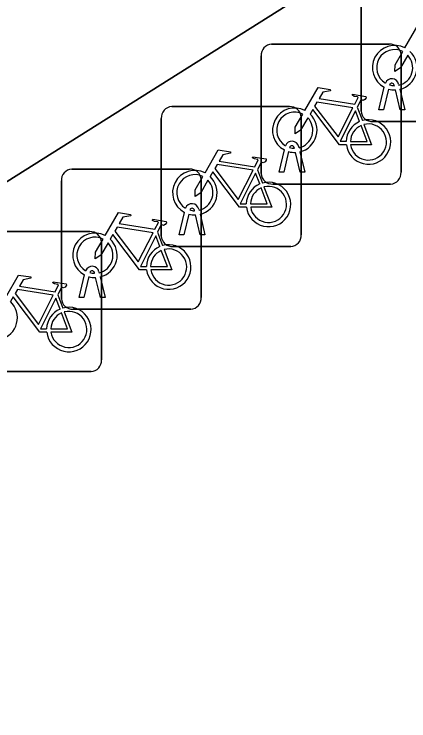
# Model space of a CAD drawing. Extents: x 159279 to 160377, y 384531 to 385888.
# Drawn here: x 160160.37 to 160163.19, y 384943.23 to 384948.28 of the extents above; entities that cross this region are included whole.
import ezdxf

# ---------------------------------------------------------------- set-up
doc = ezdxf.new("R2010")
doc.units = 0
for name, color, linetype in [('IMGEO_Fietsenrek', 7, 'Continuous'), ('IMGEO_Pand', 7, 'Continuous'), ('IMGEO_Voetpad_open', 7, 'Continuous')]:
    doc.layers.add(name, color=color, linetype=linetype)

msp = doc.modelspace()

# ---------------------------------------------------------------- linework, layer by layer
at = {"layer": 'IMGEO_Fietsenrek'}
for p, q in [((160162.8535, 384947.5899), (160162.8535, 384948.4308)), ((160162.8535, 384948.4308), (160162.8535, 384947.5899)), ((160162.2139, 384948.0675), (160163.0548, 384948.0675)), ((160163.0548, 384948.0675), (160162.2139, 384948.0675)), ((160162.1395, 384947.1429), (160162.1395, 384947.9838)), ((160162.1395, 384947.9838), (160162.1395, 384947.1429)), ((160163.1385, 384947.9931), (160163.1385, 384947.1522)), ((160163.1385, 384947.1522), (160163.1385, 384947.9931)), ((160163.1216, 384947.7824), (160163.1234, 384947.7745)), ((160162.9805, 384947.5993), (160163.0188, 384947.7593)), ((160163.0492, 384947.7471), (160163.0139, 384947.5993)), ((160163.0909, 384947.7709), (160163.0899, 384947.7752)), ((160163.132, 384947.5993), (160163.0981, 384947.741)), ((160163.1304, 384947.7453), (160163.1654, 384947.5993)), ((160161.4999, 384947.6215), (160162.3408, 384947.6215)), ((160162.3408, 384947.6215), (160161.4999, 384947.6215)), ((160162.8262, 384947.6172), (160162.8625, 384947.522)), ((160163.0139, 384947.5993), (160162.9805, 384947.5993)), ((160163.1654, 384947.5993), (160163.132, 384947.5993)), ((160161.4255, 384946.6969), (160161.4255, 384947.5378)), ((160161.4255, 384947.5378), (160161.4255, 384946.6969)), ((160162.4245, 384947.5471), (160162.4245, 384946.7062)), ((160162.4245, 384946.7062), (160162.4245, 384947.5471)), ((160163.7781, 384947.5155), (160162.9372, 384947.5155)), ((160162.9372, 384947.5155), (160163.7781, 384947.5155)), ((160162.3769, 384947.3239), (160162.3759, 384947.3282)), ((160162.4076, 384947.3354), (160162.4094, 384947.3275)), ((160162.2665, 384947.1523), (160162.3048, 384947.3123)), ((160162.3352, 384947.3001), (160162.2999, 384947.1523)), ((160162.418, 384947.1523), (160162.3841, 384947.294)), ((160162.4164, 384947.2983), (160162.4514, 384947.1523)), ((160160.7859, 384947.1745), (160161.6268, 384947.1745)), ((160161.6268, 384947.1745), (160160.7859, 384947.1745)), ((160162.1122, 384947.1712), (160162.1485, 384947.076)), ((160162.2999, 384947.1523), (160162.2665, 384947.1523)), ((160162.4514, 384947.1523), (160162.418, 384947.1523)), ((160160.7115, 384946.2499), (160160.7115, 384947.0908)), ((160160.7115, 384947.0908), (160160.7115, 384946.2499)), ((160161.7105, 384947.1001), (160161.7105, 384946.2592)), ((160161.7105, 384946.2592), (160161.7105, 384947.1001)), ((160163.0641, 384947.0685), (160162.2232, 384947.0685)), ((160162.2232, 384947.0685), (160163.0641, 384947.0685)), ((160161.6629, 384946.8779), (160161.6619, 384946.8822)), ((160161.6936, 384946.8894), (160161.6954, 384946.8815)), ((160161.5525, 384946.7063), (160161.5908, 384946.8663)), ((160161.6212, 384946.8541), (160161.5859, 384946.7063)), ((160161.704, 384946.7063), (160161.6701, 384946.848)), ((160161.7024, 384946.8523), (160161.7374, 384946.7063)), ((160160.0729, 384946.7285), (160160.9138, 384946.7285)), ((160160.9138, 384946.7285), (160160.0729, 384946.7285)), ((160161.3982, 384946.7242), (160161.4345, 384946.629)), ((160161.5859, 384946.7063), (160161.5525, 384946.7063)), ((160161.7374, 384946.7063), (160161.704, 384946.7063)), ((160160.9975, 384946.6541), (160160.9975, 384945.8132)), ((160160.9975, 384945.8132), (160160.9975, 384946.6541)), ((160162.3501, 384946.6225), (160161.5092, 384946.6225)), ((160161.5092, 384946.6225), (160162.3501, 384946.6225)), ((160160.8385, 384946.2593), (160160.8768, 384946.4193)), ((160160.9489, 384946.4309), (160160.9479, 384946.4352)), ((160160.9796, 384946.4424), (160160.9814, 384946.4345)), ((160160.9072, 384946.4071), (160160.8719, 384946.2593)), ((160160.99, 384946.2593), (160160.9561, 384946.401)), ((160160.9884, 384946.4053), (160161.0234, 384946.2593)), ((160160.6852, 384946.2782), (160160.7215, 384946.183)), ((160160.8719, 384946.2593), (160160.8385, 384946.2593)), ((160161.0234, 384946.2593), (160160.99, 384946.2593)), ((160161.6361, 384946.1755), (160160.7952, 384946.1755)), ((160160.7952, 384946.1755), (160161.6361, 384946.1755)), ((160160.9231, 384945.7295), (160160.0822, 384945.7295)), ((160160.0822, 384945.7295), (160160.9231, 384945.7295))]:
    msp.add_line(p, q, dxfattribs=at)
for points in [[(160163.1661, 384948.0412), (160163.2608, 384948.2047), (160163.347, 384948.1909), (160163.3487, 384948.1822), (160163.2926, 384948.1713), (160163.2664, 384948.126), (160163.5216, 384948.0852)], [(160163.1868, 384947.9887), (160163.1352, 384947.8995), (160163.0953, 384947.8735), (160163.0965, 384947.921), (160163.151, 384948.0152)], [(160162.4521, 384947.5942), (160162.5468, 384947.7577), (160162.633, 384947.7439), (160162.6347, 384947.7352), (160162.5786, 384947.7243), (160162.5524, 384947.679), (160162.8076, 384947.6382)], [(160162.8076, 384947.6382), (160162.8326, 384947.687), (160162.8275, 384947.691), (160162.8043, 384947.6947), (160162.7916, 384947.7022), (160162.7906, 384947.7053), (160162.7928, 384947.7099), (160162.8876, 384947.6948), (160162.8899, 384947.6845), (160162.8805, 384947.6721), (160162.8681, 384947.6657), (160162.8536, 384947.6719), (160162.8262, 384947.6172)], [(160162.7947, 384947.613), (160162.5379, 384947.654), (160162.5212, 384947.6252), (160162.6882, 384947.4049), (160162.7947, 384947.613)], [(160162.7478, 384947.3495), (160162.6981, 384947.3496), (160162.5074, 384947.6013), (160162.4884, 384947.5685)], [(160162.8427, 384947.515), (160162.8134, 384947.5918), (160162.704, 384947.3737), (160162.7467, 384947.3736)], [(160162.4728, 384947.5417), (160162.4212, 384947.4525), (160162.3813, 384947.4265), (160162.3825, 384947.474), (160162.437, 384947.5682)], [(160162.7767, 384947.3735), (160162.8966, 384947.3733), (160162.8534, 384947.4869)], [(160162.8732, 384947.4938), (160162.9282, 384947.3492), (160162.7781, 384947.3495)], [(160161.7381, 384947.1482), (160161.8328, 384947.3117), (160161.919, 384947.2979), (160161.9207, 384947.2892), (160161.8646, 384947.2783), (160161.8384, 384947.233), (160162.0936, 384947.1922)], [(160162.0936, 384947.1922), (160162.1186, 384947.241), (160162.1135, 384947.245), (160162.0903, 384947.2487), (160162.0776, 384947.2562), (160162.0766, 384947.2593), (160162.0788, 384947.2639), (160162.1736, 384947.2488), (160162.1759, 384947.2385), (160162.1665, 384947.2261), (160162.1541, 384947.2197), (160162.1396, 384947.2259), (160162.1122, 384947.1712)], [(160162.0807, 384947.167), (160161.8239, 384947.208), (160161.8072, 384947.1792), (160161.9742, 384946.9589), (160162.0807, 384947.167)], [(160162.0338, 384946.9035), (160161.9841, 384946.9036), (160161.7934, 384947.1553), (160161.7744, 384947.1225)], [(160162.1287, 384947.069), (160162.0994, 384947.1458), (160161.99, 384946.9277), (160162.0327, 384946.9276)], [(160161.7588, 384947.0957), (160161.7072, 384947.0065), (160161.6673, 384946.9805), (160161.6685, 384947.028), (160161.723, 384947.1222)], [(160162.0627, 384946.9275), (160162.1826, 384946.9273), (160162.1394, 384947.0409)], [(160162.1592, 384947.0478), (160162.2142, 384946.9032), (160162.0641, 384946.9035)], [(160161.0241, 384946.7012), (160161.1188, 384946.8647), (160161.205, 384946.8509), (160161.2067, 384946.8422), (160161.1506, 384946.8313), (160161.1244, 384946.786), (160161.3796, 384946.7452)], [(160161.3796, 384946.7452), (160161.4046, 384946.794), (160161.3995, 384946.798), (160161.3763, 384946.8017), (160161.3636, 384946.8092), (160161.3626, 384946.8123), (160161.3648, 384946.8169), (160161.4596, 384946.8018), (160161.4619, 384946.7915), (160161.4525, 384946.7791), (160161.4401, 384946.7727), (160161.4256, 384946.7789), (160161.3982, 384946.7242)], [(160161.3667, 384946.72), (160161.1099, 384946.761), (160161.0932, 384946.7322), (160161.2602, 384946.5119), (160161.3667, 384946.72)], [(160161.0448, 384946.6487), (160160.9932, 384946.5595), (160160.9533, 384946.5335), (160160.9545, 384946.581), (160161.009, 384946.6752)], [(160161.3198, 384946.4565), (160161.2701, 384946.4566), (160161.0794, 384946.7083), (160161.0604, 384946.6755)], [(160161.4147, 384946.622), (160161.3854, 384946.6988), (160161.276, 384946.4807), (160161.3187, 384946.4806)], [(160161.3487, 384946.4805), (160161.4686, 384946.4803), (160161.4254, 384946.5939)], [(160161.4452, 384946.6008), (160161.5002, 384946.4562), (160161.3501, 384946.4565)], [(160160.3111, 384946.2552), (160160.4058, 384946.4187), (160160.492, 384946.4049), (160160.4937, 384946.3962), (160160.4376, 384946.3853), (160160.4114, 384946.34), (160160.6666, 384946.2992)], [(160160.6666, 384946.2992), (160160.6916, 384946.348), (160160.6865, 384946.352), (160160.6633, 384946.3557), (160160.6506, 384946.3632), (160160.6496, 384946.3663), (160160.6518, 384946.3709), (160160.7466, 384946.3558), (160160.7489, 384946.3455), (160160.7395, 384946.3331), (160160.7271, 384946.3267), (160160.7126, 384946.3329), (160160.6852, 384946.2782)], [(160160.6537, 384946.274), (160160.3969, 384946.315), (160160.3802, 384946.2862), (160160.5472, 384946.0659), (160160.6537, 384946.274)], [(160160.6068, 384946.0105), (160160.5571, 384946.0106), (160160.3664, 384946.2623), (160160.3474, 384946.2295)], [(160160.7017, 384946.176), (160160.6724, 384946.2528), (160160.563, 384946.0347), (160160.6057, 384946.0346)], [(160160.6357, 384946.0345), (160160.7556, 384946.0343), (160160.7124, 384946.1479)], [(160160.7322, 384946.1548), (160160.7872, 384946.0102), (160160.6371, 384946.0105)]]:
    msp.add_lwpolyline(points, dxfattribs=at)
for centre, radius, start, end in [((160162.2172, 384947.9896), 0.0779, 92.4484, 184.2845), ((160162.2172, 384947.9896), 0.0779, 92.4484, 184.2845), ((160163.0931, 384947.8999), 0.159, 62.6766, 242.1369), ((160163.0606, 384947.9898), 0.0779, 2.4484, 94.2845), ((160163.0606, 384947.9898), 0.0779, 2.4484, 94.2845), ((160163.0931, 384947.8999), 0.129, 63.3192, 238.903), ((160163.0931, 384947.8999), 0.129, 283.6043, 43.4302), ((160163.0931, 384947.8999), 0.159, 283.5766, 46.6042), ((160163.0729, 384947.7713), 0.0499, 12.8025, 158.6934), ((160163.0729, 384947.7713), 0.0174, 12.8025, 163.4502), ((160163.0931, 384947.8999), 0.159, 253.9967, 271.7867), ((160163.0931, 384947.8999), 0.129, 253.415, 269.0204), ((160161.5032, 384947.5436), 0.0779, 92.4484, 184.2845), ((160161.5032, 384947.5436), 0.0779, 92.4484, 184.2845), ((160162.3791, 384947.4529), 0.159, 62.6766, 242.1369), ((160162.3791, 384947.4529), 0.129, 63.3192, 238.903), ((160162.3466, 384947.5438), 0.0779, 2.4484, 94.2845), ((160162.3466, 384947.5438), 0.0779, 2.4484, 94.2845), ((160162.9314, 384947.5932), 0.0779, 182.4484, 274.2845), ((160162.9314, 384947.5932), 0.0779, 182.4484, 274.2845), ((160162.3791, 384947.4529), 0.129, 283.6043, 43.4302), ((160162.3791, 384947.4529), 0.159, 283.5766, 46.6042), ((160162.9057, 384947.3689), 0.159, 187.0065, 105.7708), ((160162.9057, 384947.3689), 0.159, 113.3408, 178.3217), ((160162.9057, 384947.3689), 0.129, 113.923, 177.9556), ((160162.9057, 384947.3689), 0.129, 188.6715, 104.5883), ((160162.3589, 384947.3243), 0.0499, 12.8025, 158.6934), ((160162.3589, 384947.3243), 0.0174, 12.8025, 163.4502), ((160162.3791, 384947.4529), 0.129, 253.415, 269.0204), ((160162.3791, 384947.4529), 0.159, 253.9967, 271.7867), ((160160.7892, 384947.0966), 0.0779, 92.4484, 184.2845), ((160160.7892, 384947.0966), 0.0779, 92.4484, 184.2845), ((160161.6326, 384947.0968), 0.0779, 2.4484, 94.2845), ((160161.6326, 384947.0968), 0.0779, 2.4484, 94.2845), ((160161.6651, 384947.0069), 0.159, 62.6766, 242.1369), ((160161.6651, 384947.0069), 0.129, 63.3192, 238.903), ((160161.6651, 384947.0069), 0.159, 283.5766, 46.6042), ((160162.2174, 384947.1462), 0.0779, 182.4484, 274.2845), ((160162.2174, 384947.1462), 0.0779, 182.4484, 274.2845), ((160163.0608, 384947.1464), 0.0779, 272.4484, 4.2845), ((160163.0608, 384947.1464), 0.0779, 272.4484, 4.2845), ((160161.6651, 384947.0069), 0.129, 283.6043, 43.4302), ((160162.1917, 384946.9229), 0.159, 187.0065, 105.7708), ((160162.1917, 384946.9229), 0.159, 113.3408, 178.3217), ((160162.1917, 384946.9229), 0.129, 113.923, 177.9556), ((160162.1917, 384946.9229), 0.129, 188.6715, 104.5883), ((160161.6449, 384946.8783), 0.0499, 12.8025, 158.6934), ((160161.6449, 384946.8783), 0.0174, 12.8025, 163.4502), ((160161.6651, 384947.0069), 0.129, 253.415, 269.0204), ((160161.6651, 384947.0069), 0.159, 253.9967, 271.7867), ((160160.9511, 384946.5599), 0.159, 62.6766, 242.1369), ((160160.9196, 384946.6508), 0.0779, 2.4484, 94.2845), ((160160.9196, 384946.6508), 0.0779, 2.4484, 94.2845), ((160160.9511, 384946.5599), 0.129, 63.3192, 238.903), ((160160.9511, 384946.5599), 0.159, 283.5766, 46.6042), ((160161.5034, 384946.7002), 0.0779, 182.4484, 274.2845), ((160161.5034, 384946.7002), 0.0779, 182.4484, 274.2845), ((160162.3468, 384946.7004), 0.0779, 272.4484, 4.2845), ((160162.3468, 384946.7004), 0.0779, 272.4484, 4.2845), ((160160.9511, 384946.5599), 0.129, 283.6043, 43.4302), ((160161.4777, 384946.4759), 0.159, 113.3408, 178.3217), ((160161.4777, 384946.4759), 0.159, 187.0065, 105.7708), ((160161.4777, 384946.4759), 0.129, 113.923, 177.9556), ((160161.4777, 384946.4759), 0.129, 188.6715, 104.5883), ((160160.9309, 384946.4313), 0.0499, 12.8025, 158.6934), ((160160.9309, 384946.4313), 0.0174, 12.8025, 163.4502), ((160160.9511, 384946.5599), 0.129, 253.415, 269.0204), ((160160.9511, 384946.5599), 0.159, 253.9967, 271.7867), ((160160.2381, 384946.1139), 0.159, 283.5766, 46.6042), ((160160.7894, 384946.2532), 0.0779, 182.4484, 274.2845), ((160160.7894, 384946.2532), 0.0779, 182.4484, 274.2845), ((160161.6328, 384946.2534), 0.0779, 272.4484, 4.2845), ((160161.6328, 384946.2534), 0.0779, 272.4484, 4.2845), ((160160.7647, 384946.0299), 0.159, 113.3408, 178.3217), ((160160.7647, 384946.0299), 0.159, 187.0065, 105.7708), ((160160.7647, 384946.0299), 0.129, 113.923, 177.9556), ((160160.7647, 384946.0299), 0.129, 188.6715, 104.5883), ((160160.9198, 384945.8074), 0.0779, 272.4484, 4.2845), ((160160.9198, 384945.8074), 0.0779, 272.4484, 4.2845)]:
    msp.add_arc(centre, radius, start, end, dxfattribs=at)
at = {"layer": 'IMGEO_Pand'}
msp.add_lwpolyline([(160207.073, 384976.509), (160184.472, 385012.451), (160172.655, 385004.957), (160171.911, 385004.485), (160183.387, 384986.245), (160155.821, 384968.894), (160138.895, 384979.678), (160132.516, 384969.665), (160128.468, 384963.312), (160128.225, 384962.93), (160128.151, 384962.81), (160136.468, 384957.522), (160140.797, 384954.771), (160156.585, 384944.734), (160157.383, 384945.236), (160175.252, 384956.483)], close=True, dxfattribs=at)
at = {"layer": 'IMGEO_Voetpad_open'}
msp.add_lwpolyline([(160183.598, 384951.036), (160175.252, 384956.483), (160157.383, 384945.236), (160158.49, 384943.412), (160149.358, 384937.672), (160149.505, 384937.426), (160142.654, 384933.08), (160135.554, 384929.394), (160134.763, 384928.175), (160135.001, 384928.016), (160137.74, 384926.188), (160138.507, 384927.394), (160148.03, 384921.196), (160147.234, 384919.973), (160157.962, 384912.865), (160159.135, 384914.643), (160160.26, 384916.396), (160172.182, 384934.516), (160166.779, 384938.078), (160169.644, 384942.477), (160171.591, 384941.214), (160174.239, 384945.221), (160176.198, 384943.978)], dxfattribs=at)

doc.saveas('drawing.dxf')
